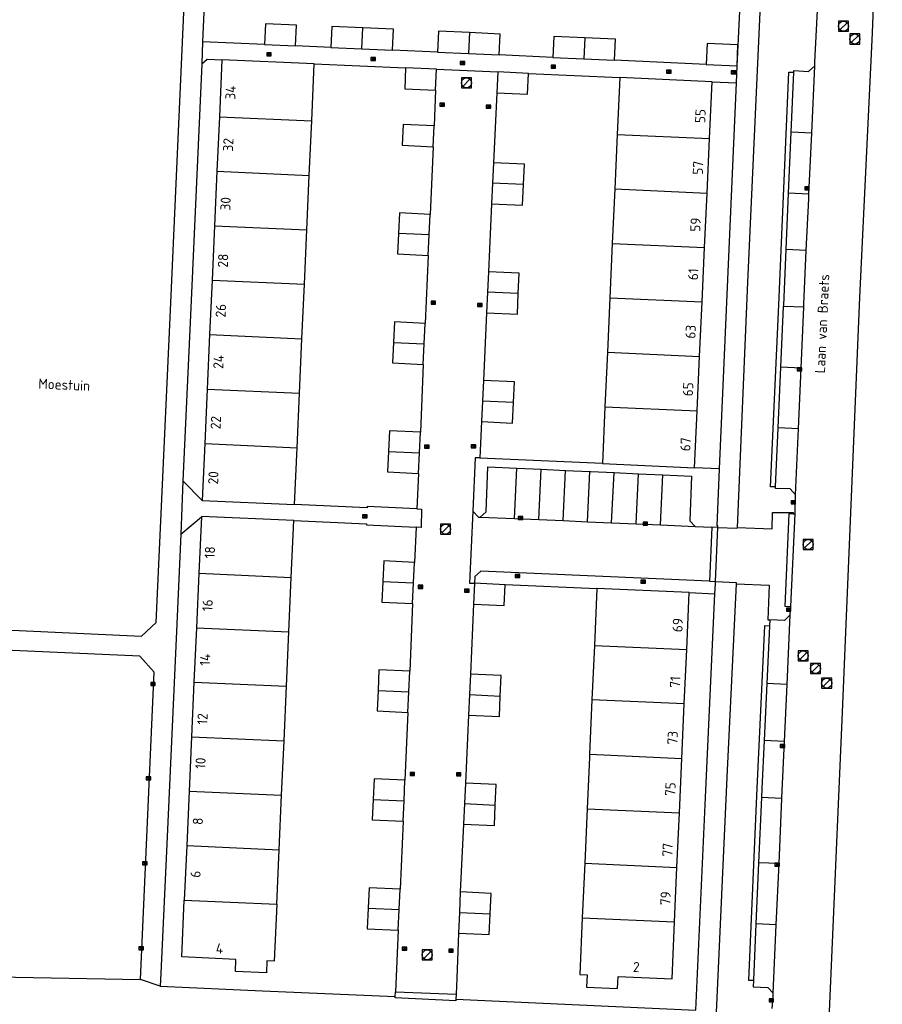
# Model space of a CAD drawing. Header units: metres. Extents: x 102000 to 105000, y 414600 to 420766.
# Tile 283 of 298: x 104816 to 104901, y 420435 to 420533. Entities that reach past the tile are written whole.
import ezdxf

# ---------------------------------------------------------------- set-up
doc = ezdxf.new("R2010")
doc.units = ezdxf.units.M
doc.layers.get('0').update_dxf_attribs({"color": 8})
doc.styles.add('MtXpl_NLCS-ISO', font='NLCS-ISO.ttf')

msp = doc.modelspace()

# ---------------------------------------------------------------- linework, layer by layer
for p, q in [((104900.251, 420531.29), (104901.228, 420555.8)), ((104830.717, 420503.813), (104833.007, 420555.281)), ((104834.781, 420550.129), (104833.891, 420530.383)), ((104886.866, 420528.012), (104887.866, 420550.34)), ((104894.556, 420528.382), (104895.555, 420549.259)), ((104889.36, 420539.233), (104888.863, 420528.286)), ((104840.131, 420532.18), (104840.038, 420530.112)), ((104843.188, 420532.043), (104840.131, 420532.18)), ((104843.095, 420529.975), (104843.188, 420532.043)), ((104897.877, 420532.427), (104896.877, 420532.427)), ((104896.877, 420532.427), (104896.877, 420531.427)), ((104897.023, 420531.573), (104897.731, 420532.281)), ((104897.877, 420531.427), (104897.877, 420532.427)), ((104846.699, 420531.906), (104846.606, 420529.838)), ((104849.756, 420531.769), (104846.699, 420531.906)), ((104849.663, 420529.701), (104849.756, 420531.769)), ((104852.793, 420531.633), (104849.756, 420531.769)), ((104852.7, 420529.565), (104852.793, 420531.633)), ((104857.265, 420531.43), (104857.172, 420529.362)), ((104860.322, 420531.293), (104857.265, 420531.43)), ((104860.322, 420531.293), (104860.229, 420529.225)), ((104863.359, 420531.157), (104860.322, 420531.293)), ((104863.266, 420529.089), (104863.359, 420531.157)), ((104896.877, 420531.427), (104897.877, 420531.427)), ((104899, 420531.164), (104898, 420531.164)), ((104898, 420531.164), (104898, 420530.164)), ((104898.146, 420530.31), (104898.854, 420531.018)), ((104898.988, 420505.063), (104900.251, 420531.29)), ((104899, 420530.164), (104899, 420531.164)), ((104833.891, 420530.383), (104833.808, 420528.199)), ((104840.038, 420530.112), (104833.891, 420530.383)), ((104840.038, 420530.112), (104843.095, 420529.975)), ((104868.691, 420530.907), (104868.598, 420528.839)), ((104871.748, 420530.77), (104868.691, 420530.907)), ((104871.748, 420530.77), (104871.655, 420528.702)), ((104874.785, 420530.634), (104871.748, 420530.77)), ((104874.692, 420528.566), (104874.785, 420530.634)), ((104883.876, 420530.218), (104883.783, 420528.15)), ((104886.933, 420530.081), (104883.876, 420530.218)), ((104886.84, 420528.013), (104886.933, 420530.081)), ((104898, 420530.164), (104899, 420530.164)), ((104840.247, 420528.986), (104840.697, 420529.286)), ((104840.697, 420528.986), (104840.247, 420529.286)), ((104840.697, 420529.286), (104840.247, 420529.286)), ((104840.247, 420529.286), (104840.247, 420528.986)), ((104840.697, 420528.986), (104840.697, 420529.286)), ((104846.606, 420529.838), (104843.095, 420529.975)), ((104846.606, 420529.838), (104849.663, 420529.701)), ((104849.663, 420529.701), (104852.7, 420529.565)), ((104857.172, 420529.362), (104852.7, 420529.565)), ((104857.172, 420529.362), (104860.229, 420529.225)), ((104860.229, 420529.225), (104863.266, 420529.089)), ((104868.598, 420528.839), (104863.266, 420529.089)), ((104833.808, 420528.199), (104832.696, 420503.318)), ((104833.808, 420528.199), (104834.363, 420528.681)), ((104834.363, 420528.681), (104835.813, 420528.616)), ((104835.813, 420528.616), (104835.56, 420522.965)), ((104844.955, 420528.209), (104835.813, 420528.616)), ((104840.247, 420528.986), (104840.697, 420528.986)), ((104844.703, 420522.555), (104844.955, 420528.209)), ((104844.955, 420528.209), (104854.013, 420527.809)), ((104850.578, 420528.549), (104851.028, 420528.849)), ((104851.028, 420528.549), (104850.578, 420528.849)), ((104851.028, 420528.849), (104850.578, 420528.849)), ((104850.578, 420528.849), (104850.578, 420528.549)), ((104850.578, 420528.549), (104851.028, 420528.549)), ((104851.028, 420528.549), (104851.028, 420528.849)), ((104859.415, 420528.125), (104859.865, 420528.425)), ((104859.865, 420528.125), (104859.415, 420528.425)), ((104859.865, 420528.425), (104859.415, 420528.425)), ((104859.415, 420528.425), (104859.415, 420528.125)), ((104859.415, 420528.125), (104859.865, 420528.125)), ((104859.865, 420528.125), (104859.865, 420528.425)), ((104868.411, 420527.765), (104868.861, 420528.065)), ((104868.861, 420527.765), (104868.411, 420528.065)), ((104868.861, 420528.065), (104868.411, 420528.065)), ((104868.411, 420528.065), (104868.411, 420527.765)), ((104868.598, 420528.839), (104871.655, 420528.702)), ((104868.861, 420527.765), (104868.861, 420528.065)), ((104871.655, 420528.702), (104874.692, 420528.566)), ((104883.783, 420528.15), (104874.692, 420528.566)), ((104883.783, 420528.15), (104886.84, 420528.013)), ((104888.863, 420528.286), (104887.886, 420506.576)), ((104894.538, 420527.994), (104894.556, 420528.382)), ((104854.013, 420527.809), (104853.917, 420525.742)), ((104857.07, 420527.667), (104854.013, 420527.809)), ((104856.974, 420525.599), (104857.07, 420527.667)), ((104857.07, 420527.667), (104863.131, 420527.405)), ((104863.131, 420527.405), (104863.035, 420525.337)), ((104866.188, 420527.263), (104863.131, 420527.405)), ((104866.092, 420525.195), (104866.188, 420527.263)), ((104866.188, 420527.263), (104875.224, 420526.857)), ((104868.411, 420527.765), (104868.861, 420527.765)), ((104879.854, 420527.274), (104880.304, 420527.574)), ((104880.304, 420527.274), (104879.854, 420527.574)), ((104880.304, 420527.574), (104879.854, 420527.574)), ((104879.854, 420527.574), (104879.854, 420527.274)), ((104879.854, 420527.274), (104880.304, 420527.274)), ((104880.304, 420527.274), (104880.304, 420527.574)), ((104886.261, 420527.218), (104886.711, 420527.518)), ((104886.711, 420527.218), (104886.261, 420527.518)), ((104886.711, 420527.518), (104886.261, 420527.518)), ((104886.261, 420527.518), (104886.261, 420527.218)), ((104886.261, 420527.218), (104886.711, 420527.218)), ((104886.711, 420527.218), (104886.711, 420527.518)), ((104886.8, 420526.323), (104886.866, 420528.012)), ((104886.866, 420528.012), (104886.84, 420528.013)), ((104890.962, 420504.328), (104891.978, 420527.386)), ((104891.978, 420527.386), (104892.471, 420527.368)), ((104892.21, 420521.424), (104892.471, 420527.368)), ((104892.471, 420527.368), (104892.479, 420527.541)), ((104892.479, 420527.541), (104893.914, 420527.461)), ((104893.914, 420527.461), (104894.538, 420527.994)), ((104894.234, 420521.336), (104894.538, 420527.994)), ((104860.53, 420526.828), (104859.53, 420526.828)), ((104859.53, 420526.828), (104859.53, 420525.828)), ((104859.676, 420525.974), (104860.384, 420526.682)), ((104860.53, 420525.828), (104860.53, 420526.828)), ((104875.224, 420526.857), (104874.969, 420521.215)), ((104884.36, 420526.437), (104875.224, 420526.857)), ((104884.106, 420520.803), (104884.36, 420526.437)), ((104884.36, 420526.437), (104886.8, 420526.323)), ((104885.911, 420506.835), (104886.8, 420526.323)), ((104853.917, 420525.742), (104856.974, 420525.599)), ((104856.974, 420525.599), (104856.832, 420522.062)), ((104859.53, 420525.828), (104860.53, 420525.828)), ((104863.035, 420525.337), (104862.713, 420518.415)), ((104863.035, 420525.337), (104866.092, 420525.195)), ((104857.412, 420524.007), (104857.862, 420524.307)), ((104857.862, 420524.007), (104857.412, 420524.307)), ((104857.862, 420524.307), (104857.412, 420524.307)), ((104857.412, 420524.307), (104857.412, 420524.007)), ((104857.862, 420524.007), (104857.862, 420524.307)), ((104857.412, 420524.007), (104857.862, 420524.007)), ((104862.002, 420523.817), (104862.452, 420524.117)), ((104862.452, 420523.817), (104862.002, 420524.117)), ((104862.452, 420524.117), (104862.002, 420524.117)), ((104862.002, 420524.117), (104862.002, 420523.817)), ((104862.002, 420523.817), (104862.452, 420523.817)), ((104862.452, 420523.817), (104862.452, 420524.117)), ((104835.56, 420522.965), (104835.318, 420517.57)), ((104835.56, 420522.965), (104844.703, 420522.555)), ((104844.462, 420517.16), (104844.703, 420522.555)), ((104853.775, 420522.204), (104853.679, 420520.136)), ((104856.832, 420522.062), (104853.775, 420522.204)), ((104856.736, 420519.994), (104856.832, 420522.062)), ((104891.946, 420515.394), (104892.21, 420521.424)), ((104894.234, 420521.336), (104892.21, 420521.424)), ((104893.958, 420515.306), (104894.234, 420521.336)), ((104874.969, 420521.215), (104874.725, 420515.82)), ((104874.969, 420521.215), (104884.106, 420520.803)), ((104883.863, 420515.408), (104884.106, 420520.803)), ((104853.679, 420520.136), (104856.736, 420519.994)), ((104856.736, 420519.994), (104856.448, 420513.295)), ((104862.713, 420518.415), (104862.618, 420516.382)), ((104865.77, 420518.273), (104862.713, 420518.415)), ((104835.318, 420517.57), (104835.076, 420512.176)), ((104835.318, 420517.57), (104844.462, 420517.16)), ((104865.675, 420516.24), (104865.77, 420518.273)), ((104844.222, 420511.766), (104844.462, 420517.16)), ((104862.618, 420516.382), (104862.524, 420514.349)), ((104865.675, 420516.24), (104862.618, 420516.382)), ((104865.581, 420514.207), (104865.675, 420516.24)), ((104874.725, 420515.82), (104874.481, 420510.426)), ((104874.725, 420515.82), (104883.863, 420515.408)), ((104883.62, 420510.014), (104883.863, 420515.408)), ((104891.701, 420509.812), (104891.946, 420515.394)), ((104893.958, 420515.306), (104891.946, 420515.394)), ((104893.543, 420515.712), (104893.993, 420516.012)), ((104893.993, 420515.712), (104893.543, 420516.012)), ((104893.993, 420516.012), (104893.543, 420516.012)), ((104893.543, 420516.012), (104893.543, 420515.712)), ((104893.543, 420515.712), (104893.993, 420515.712)), ((104893.993, 420515.712), (104893.993, 420516.012)), ((104893.699, 420509.724), (104893.936, 420514.835)), ((104893.936, 420514.835), (104893.958, 420515.306)), ((104853.391, 420513.437), (104853.297, 420511.404)), ((104856.448, 420513.295), (104853.391, 420513.437)), ((104862.524, 420514.349), (104862.211, 420507.617)), ((104862.524, 420514.349), (104865.581, 420514.207)), ((104856.354, 420511.262), (104856.448, 420513.295)), ((104835.076, 420512.176), (104834.834, 420506.781)), ((104835.076, 420512.176), (104844.222, 420511.766)), ((104843.981, 420506.371), (104844.222, 420511.766)), ((104853.297, 420511.404), (104853.202, 420509.371)), ((104856.354, 420511.262), (104853.297, 420511.404)), ((104856.259, 420509.229), (104856.354, 420511.262)), ((104874.481, 420510.426), (104874.238, 420505.031)), ((104874.481, 420510.426), (104883.62, 420510.014)), ((104883.376, 420504.619), (104883.62, 420510.014)), ((104891.459, 420504.312), (104891.701, 420509.812)), ((104893.699, 420509.724), (104891.701, 420509.812)), ((104893.453, 420504.414), (104893.699, 420509.724)), ((104853.202, 420509.371), (104856.259, 420509.229)), ((104856.259, 420509.229), (104855.952, 420502.5)), ((104862.211, 420507.617), (104862.117, 420505.584)), ((104865.268, 420507.474), (104862.211, 420507.617)), ((104834.834, 420506.781), (104834.593, 420501.387)), ((104834.834, 420506.781), (104843.981, 420506.371)), ((104865.173, 420505.442), (104865.268, 420507.474)), ((104885.099, 420488.085), (104885.911, 420506.835)), ((104843.741, 420500.976), (104843.981, 420506.371)), ((104887.886, 420506.576), (104886.855, 420482.285)), ((104856.534, 420504.4), (104856.984, 420504.7)), ((104856.984, 420504.4), (104856.534, 420504.7)), ((104856.984, 420504.7), (104856.534, 420504.7)), ((104856.534, 420504.7), (104856.534, 420504.4)), ((104856.984, 420504.4), (104856.984, 420504.7)), ((104862.117, 420505.584), (104862.022, 420503.551)), ((104865.173, 420505.442), (104862.117, 420505.584)), ((104865.079, 420503.409), (104865.173, 420505.442)), ((104874.238, 420505.031), (104873.994, 420499.637)), ((104874.238, 420505.031), (104883.376, 420504.619)), ((104897.282, 420464.006), (104898.988, 420505.063)), ((104829.298, 420472.877), (104830.717, 420503.813)), ((104856.534, 420504.4), (104856.984, 420504.4)), ((104861.135, 420504.157), (104861.585, 420504.457)), ((104861.585, 420504.157), (104861.135, 420504.457)), ((104861.585, 420504.457), (104861.135, 420504.457)), ((104861.135, 420504.457), (104861.135, 420504.157)), ((104861.135, 420504.157), (104861.585, 420504.157)), ((104861.585, 420504.157), (104861.585, 420504.457)), ((104883.133, 420499.225), (104883.376, 420504.619)), ((104890.163, 420486.305), (104890.962, 420504.328)), ((104891.184, 420498.159), (104891.453, 420504.176)), ((104891.453, 420504.176), (104891.459, 420504.312)), ((104893.439, 420504.089), (104891.453, 420504.176)), ((104893.178, 420498.07), (104893.439, 420504.089)), ((104893.439, 420504.089), (104893.453, 420504.414)), ((104832.696, 420503.318), (104831.934, 420486.893)), ((104862.022, 420503.551), (104861.725, 420496.836)), ((104862.022, 420503.551), (104865.079, 420503.409)), ((104852.895, 420502.642), (104852.801, 420500.609)), ((104855.952, 420502.5), (104852.895, 420502.642)), ((104855.858, 420500.467), (104855.952, 420502.5)), ((104834.593, 420501.387), (104834.351, 420495.992)), ((104834.593, 420501.387), (104843.741, 420500.976)), ((104843.5, 420495.582), (104843.741, 420500.976)), ((104852.801, 420500.609), (104852.706, 420498.576)), ((104852.801, 420500.609), (104855.858, 420500.467)), ((104855.763, 420498.434), (104855.858, 420500.467)), ((104873.994, 420499.637), (104873.75, 420494.242)), ((104873.994, 420499.637), (104883.133, 420499.225)), ((104882.89, 420493.83), (104883.133, 420499.225)), ((104852.706, 420498.576), (104855.763, 420498.434)), ((104855.763, 420498.434), (104855.474, 420491.711)), ((104890.916, 420492.138), (104891.184, 420498.159)), ((104893.178, 420498.07), (104891.184, 420498.159)), ((104892.799, 420497.802), (104893.249, 420498.102)), ((104893.249, 420497.802), (104892.799, 420498.102)), ((104893.249, 420498.102), (104892.799, 420498.102)), ((104892.799, 420498.102), (104892.799, 420497.802)), ((104892.916, 420492.048), (104893.178, 420498.07)), ((104893.249, 420497.802), (104893.249, 420498.102)), ((104892.799, 420497.802), (104893.249, 420497.802)), ((104834.351, 420495.992), (104834.109, 420490.597)), ((104834.351, 420495.992), (104843.5, 420495.582)), ((104861.725, 420496.836), (104861.631, 420494.803)), ((104864.782, 420496.693), (104861.725, 420496.836)), ((104864.687, 420494.661), (104864.782, 420496.693)), ((104843.259, 420490.187), (104843.5, 420495.582)), ((104861.631, 420494.803), (104861.536, 420492.77)), ((104864.687, 420494.661), (104861.631, 420494.803)), ((104864.593, 420492.628), (104864.687, 420494.661)), ((104873.75, 420494.242), (104873.495, 420488.608)), ((104873.75, 420494.242), (104882.89, 420493.83)), ((104882.636, 420488.196), (104882.89, 420493.83)), ((104861.536, 420492.77), (104861.368, 420489.166)), ((104861.536, 420492.77), (104864.593, 420492.628)), ((104890.656, 420486.309), (104890.916, 420492.138)), ((104892.916, 420492.048), (104890.916, 420492.138)), ((104892.633, 420485.519), (104892.916, 420492.048)), ((104852.417, 420491.853), (104852.323, 420489.82)), ((104855.474, 420491.711), (104852.417, 420491.853)), ((104855.38, 420489.678), (104855.474, 420491.711)), ((104834.109, 420490.597), (104833.856, 420484.953)), ((104834.109, 420490.597), (104843.259, 420490.187)), ((104843.008, 420484.552), (104843.259, 420490.187)), ((104855.893, 420490.141), (104856.343, 420490.441)), ((104856.343, 420490.141), (104855.893, 420490.441)), ((104856.343, 420490.441), (104855.893, 420490.441)), ((104855.893, 420490.441), (104855.893, 420490.141)), ((104855.893, 420490.141), (104856.343, 420490.141)), ((104856.343, 420490.141), (104856.343, 420490.441)), ((104860.499, 420490.183), (104860.949, 420490.483)), ((104860.949, 420490.183), (104860.499, 420490.483)), ((104860.949, 420490.483), (104860.499, 420490.483)), ((104860.499, 420490.483), (104860.499, 420490.183)), ((104860.499, 420490.183), (104860.949, 420490.183)), ((104860.949, 420490.183), (104860.949, 420490.483)), ((104852.323, 420489.82), (104852.228, 420487.787)), ((104852.323, 420489.82), (104855.38, 420489.678)), ((104855.285, 420487.645), (104855.38, 420489.678)), ((104860.893, 420489.188), (104860.667, 420483.891)), ((104861.368, 420489.166), (104860.893, 420489.188)), ((104861.367, 420489.142), (104861.368, 420489.166)), ((104873.495, 420488.608), (104861.367, 420489.142)), ((104861.991, 420483.849), (104862.167, 420488.287)), ((104862.167, 420488.287), (104865.034, 420488.159)), ((104864.811, 420483.17), (104865.034, 420488.159)), ((104865.034, 420488.159), (104867.444, 420488.051)), ((104873.495, 420488.608), (104882.636, 420488.196)), ((104885.099, 420488.085), (104882.636, 420488.196)), ((104884.855, 420482.458), (104885.099, 420488.085)), ((104852.228, 420487.787), (104855.285, 420487.645)), ((104855.285, 420487.645), (104855.122, 420484.134)), ((104867.221, 420483.065), (104867.444, 420488.051)), ((104867.444, 420488.051), (104869.834, 420487.944)), ((104869.611, 420482.961), (104869.834, 420487.944)), ((104869.834, 420487.944), (104872.248, 420487.835)), ((104872.025, 420482.856), (104872.248, 420487.835)), ((104872.248, 420487.835), (104872.369, 420487.83)), ((104872.369, 420487.83), (104874.651, 420487.722)), ((104874.415, 420482.752), (104874.651, 420487.722)), ((104874.651, 420487.722), (104877.079, 420487.606)), ((104876.843, 420482.646), (104877.079, 420487.606)), ((104877.079, 420487.606), (104879.481, 420487.492)), ((104879.246, 420482.541), (104879.481, 420487.492)), ((104879.481, 420487.492), (104882.327, 420487.357)), ((104882.327, 420487.357), (104882.166, 420482.958)), ((104831.934, 420486.893), (104831.729, 420481.633)), ((104833.856, 420484.953), (104831.934, 420486.893)), ((104890.656, 420486.309), (104890.163, 420486.305)), ((104890.649, 420486.158), (104890.656, 420486.309)), ((104892.097, 420486.102), (104890.649, 420486.158)), ((104892.633, 420485.519), (104892.097, 420486.102)), ((104892.595, 420483.63), (104892.636, 420485.516)), ((104892.636, 420485.516), (104892.633, 420485.519)), ((104833.856, 420484.953), (104843.008, 420484.552)), ((104850.193, 420484.237), (104843.008, 420484.552)), ((104850.202, 420484.347), (104850.193, 420484.237)), ((104855.122, 420484.134), (104850.202, 420484.347)), ((104892.185, 420484.616), (104892.635, 420484.916)), ((104892.635, 420484.616), (104892.185, 420484.916)), ((104892.635, 420484.916), (104892.185, 420484.916)), ((104892.185, 420484.916), (104892.185, 420484.616)), ((104892.185, 420484.616), (104892.635, 420484.616)), ((104892.635, 420484.616), (104892.635, 420484.916)), ((104831.729, 420481.633), (104833.774, 420483.333)), ((104833.774, 420483.333), (104833.525, 420477.748)), ((104833.776, 420483.382), (104833.774, 420483.333)), ((104842.938, 420482.975), (104833.776, 420483.382)), ((104849.752, 420483.231), (104850.202, 420483.531)), ((104850.202, 420483.231), (104849.752, 420483.531)), ((104850.202, 420483.531), (104849.752, 420483.531)), ((104849.752, 420483.531), (104849.752, 420483.231)), ((104849.752, 420483.231), (104850.202, 420483.231)), ((104850.202, 420483.231), (104850.202, 420483.531)), ((104855.122, 420484.134), (104855.59, 420484.114)), ((104855.59, 420484.114), (104855.539, 420482.286)), ((104860.667, 420483.891), (104860.339, 420476.766)), ((104860.667, 420483.891), (104861.228, 420483.308)), ((104861.228, 420483.308), (104861.403, 420483.319)), ((104861.403, 420483.319), (104861.991, 420483.849)), ((104861.403, 420483.319), (104864.811, 420483.17)), ((104865.155, 420483.06), (104865.605, 420483.36)), ((104865.605, 420483.06), (104865.155, 420483.36)), ((104865.605, 420483.36), (104865.155, 420483.36)), ((104865.155, 420483.36), (104865.155, 420483.06)), ((104865.605, 420483.06), (104865.605, 420483.36)), ((104890.312, 420482.161), (104890.357, 420483.775)), ((104890.357, 420483.775), (104892.386, 420483.765)), ((104891.98, 420483.637), (104891.575, 420474.493)), ((104892.386, 420483.644), (104891.98, 420483.637)), ((104892.169, 420474.466), (104892.595, 420483.626)), ((104892.386, 420483.765), (104892.386, 420483.644)), ((104892.386, 420483.644), (104892.386, 420483.637)), ((104892.386, 420483.637), (104892.595, 420483.626)), ((104892.595, 420483.626), (104892.595, 420483.63)), ((104842.687, 420477.34), (104842.938, 420482.975)), ((104842.938, 420482.975), (104850.144, 420482.654)), ((104850.144, 420482.654), (104850.128, 420482.549)), ((104850.128, 420482.549), (104855.055, 420482.305)), ((104855.055, 420482.305), (104854.893, 420478.826)), ((104855.539, 420482.286), (104855.055, 420482.305)), ((104858.471, 420482.627), (104857.471, 420482.627)), ((104857.471, 420482.627), (104857.471, 420481.627)), ((104857.617, 420481.773), (104858.325, 420482.481)), ((104858.471, 420481.627), (104858.471, 420482.627)), ((104864.811, 420483.17), (104867.221, 420483.065)), ((104865.155, 420483.06), (104865.605, 420483.06)), ((104867.221, 420483.065), (104869.611, 420482.961)), ((104869.611, 420482.961), (104872.025, 420482.856)), ((104872.025, 420482.856), (104874.415, 420482.752)), ((104874.415, 420482.752), (104876.843, 420482.646)), ((104876.843, 420482.646), (104879.246, 420482.541)), ((104877.524, 420482.513), (104877.974, 420482.813)), ((104877.974, 420482.513), (104877.524, 420482.813)), ((104877.974, 420482.813), (104877.524, 420482.813)), ((104877.524, 420482.813), (104877.524, 420482.513)), ((104877.524, 420482.513), (104877.974, 420482.513)), ((104877.974, 420482.513), (104877.974, 420482.813)), ((104879.246, 420482.541), (104882.689, 420482.391)), ((104882.166, 420482.958), (104882.689, 420482.391)), ((104882.689, 420482.391), (104884.351, 420482.31)), ((104884.351, 420482.31), (104884.116, 420476.956)), ((104884.928, 420482.282), (104884.351, 420482.31)), ((104884.708, 420476.923), (104884.928, 420482.282)), ((104884.95, 420482.455), (104884.855, 420482.458)), ((104884.946, 420482.281), (104884.928, 420482.282)), ((104884.946, 420482.281), (104884.95, 420482.455)), ((104884.946, 420482.264), (104884.946, 420482.281)), ((104886.833, 420482.167), (104884.946, 420482.264)), ((104886.855, 420482.285), (104886.833, 420482.167)), ((104886.855, 420482.285), (104890.312, 420482.161)), ((104831.729, 420481.633), (104831.345, 420472.732)), ((104857.471, 420481.627), (104858.471, 420481.627)), ((104894.384, 420481.107), (104893.384, 420481.107)), ((104893.384, 420481.107), (104893.384, 420480.107)), ((104893.53, 420480.253), (104894.238, 420480.961)), ((104894.384, 420480.107), (104894.384, 420481.107)), ((104893.384, 420480.107), (104894.384, 420480.107)), ((104851.836, 420478.968), (104851.742, 420476.935)), ((104854.893, 420478.826), (104851.836, 420478.968)), ((104854.798, 420476.793), (104854.893, 420478.826)), ((104833.525, 420477.748), (104833.284, 420472.354)), ((104833.525, 420477.748), (104842.687, 420477.34)), ((104860.864, 420477.422), (104860.828, 420476.766)), ((104861.459, 420477.954), (104860.864, 420477.422)), ((104884.116, 420476.956), (104861.459, 420477.954)), ((104864.876, 420477.343), (104865.326, 420477.643)), ((104865.326, 420477.343), (104864.876, 420477.643)), ((104865.326, 420477.643), (104864.876, 420477.643)), ((104864.876, 420477.643), (104864.876, 420477.343)), ((104865.326, 420477.343), (104865.326, 420477.643)), ((104842.447, 420471.945), (104842.687, 420477.34)), ((104851.742, 420476.935), (104851.647, 420474.903)), ((104851.742, 420476.935), (104854.798, 420476.793)), ((104854.704, 420474.76), (104854.798, 420476.793)), ((104855.261, 420476.255), (104855.711, 420476.555)), ((104855.711, 420476.255), (104855.261, 420476.555)), ((104855.711, 420476.555), (104855.261, 420476.555)), ((104855.261, 420476.555), (104855.261, 420476.255)), ((104855.711, 420476.255), (104855.711, 420476.555)), ((104860.339, 420476.766), (104860.828, 420476.766)), ((104860.828, 420476.766), (104860.722, 420474.699)), ((104863.881, 420476.61), (104860.828, 420476.766)), ((104863.775, 420474.543), (104863.881, 420476.61)), ((104863.881, 420476.61), (104863.883, 420476.647)), ((104863.883, 420476.647), (104872.961, 420476.242)), ((104864.876, 420477.343), (104865.326, 420477.343)), ((104877.313, 420476.759), (104877.763, 420477.059)), ((104877.763, 420476.759), (104877.313, 420477.059)), ((104877.763, 420477.059), (104877.313, 420477.059)), ((104877.313, 420477.059), (104877.313, 420476.759)), ((104877.313, 420476.759), (104877.763, 420476.759)), ((104877.763, 420476.759), (104877.763, 420477.059)), ((104884.116, 420476.956), (104884.708, 420476.923)), ((104884.653, 420475.721), (104884.699, 420476.71)), ((104884.699, 420476.71), (104884.708, 420476.923)), ((104884.708, 420476.923), (104886.749, 420476.824)), ((104886.739, 420476.706), (104885.819, 420457.555)), ((104886.749, 420476.824), (104886.739, 420476.706)), ((104886.739, 420476.706), (104890.021, 420476.556)), ((104890.021, 420476.556), (104889.876, 420473.136)), ((104855.261, 420476.255), (104855.711, 420476.255)), ((104859.847, 420475.864), (104860.297, 420476.164)), ((104860.297, 420475.864), (104859.847, 420476.164)), ((104860.297, 420476.164), (104859.847, 420476.164)), ((104859.847, 420476.164), (104859.847, 420475.864)), ((104859.847, 420475.864), (104860.297, 420475.864)), ((104860.297, 420475.864), (104860.297, 420476.164)), ((104872.961, 420476.242), (104872.708, 420470.605)), ((104882.102, 420475.835), (104872.961, 420476.242)), ((104881.851, 420470.197), (104882.102, 420475.835)), ((104882.102, 420475.835), (104884.653, 420475.721)), ((104883.758, 420456.269), (104884.653, 420475.721)), ((104851.647, 420474.903), (104854.704, 420474.76)), ((104854.704, 420474.76), (104854.425, 420468.04)), ((104860.722, 420474.699), (104860.429, 420467.767)), ((104860.722, 420474.699), (104863.775, 420474.543)), ((104891.575, 420474.493), (104892.169, 420474.466)), ((104892.112, 420473.625), (104892.169, 420474.463)), ((104892.169, 420474.463), (104892.169, 420474.466)), ((104892.112, 420473.625), (104891.525, 420473.08)), ((104891.731, 420473.994), (104892.181, 420474.294)), ((104892.181, 420473.994), (104891.731, 420474.294)), ((104892.181, 420474.294), (104891.731, 420474.294)), ((104891.731, 420474.294), (104891.731, 420473.994)), ((104891.731, 420473.994), (104892.181, 420473.994)), ((104891.799, 420466.748), (104892.112, 420473.625)), ((104892.181, 420473.994), (104892.181, 420474.294)), ((104827.838, 420471.531), (104829.298, 420472.877)), ((104831.345, 420472.732), (104830.382, 420451.634)), ((104889.571, 420472.537), (104888.806, 420456.458)), ((104890.05, 420472.499), (104889.571, 420472.537)), ((104890.05, 420472.494), (104889.786, 420466.842)), ((104889.876, 420473.136), (104890.072, 420473.136)), ((104890.072, 420473.136), (104890.05, 420472.499)), ((104890.05, 420472.499), (104890.05, 420472.494)), ((104891.525, 420473.08), (104890.072, 420473.138)), ((104890.072, 420473.138), (104890.072, 420473.136)), ((104808.525, 420472.408), (104827.838, 420471.531)), ((104833.284, 420472.354), (104833.044, 420466.959)), ((104833.284, 420472.354), (104842.447, 420471.945)), ((104842.207, 420466.551), (104842.447, 420471.945)), ((104872.708, 420470.605), (104872.466, 420465.21)), ((104872.708, 420470.605), (104881.851, 420470.197)), ((104827.678, 420469.545), (104810.21, 420470.332)), ((104881.61, 420464.803), (104881.851, 420470.197)), ((104893.896, 420470.062), (104892.896, 420470.062)), ((104892.896, 420470.062), (104892.896, 420469.062)), ((104893.042, 420469.208), (104893.75, 420469.916)), ((104893.896, 420469.062), (104893.896, 420470.062)), ((104829.106, 420467.948), (104827.678, 420469.545)), ((104892.896, 420469.062), (104893.896, 420469.062)), ((104895.101, 420468.807), (104894.101, 420468.806)), ((104894.101, 420468.806), (104894.102, 420467.806)), ((104894.248, 420467.953), (104894.955, 420468.66)), ((104895.102, 420467.807), (104895.101, 420468.807)), ((104828.375, 420451.622), (104829.106, 420467.948)), ((104851.368, 420468.182), (104851.274, 420466.149)), ((104854.425, 420468.04), (104851.368, 420468.182)), ((104854.33, 420466.007), (104854.425, 420468.04)), ((104860.429, 420467.767), (104860.334, 420465.734)), ((104863.486, 420467.625), (104860.429, 420467.767)), ((104863.391, 420465.592), (104863.486, 420467.625)), ((104894.102, 420467.806), (104895.102, 420467.807)), ((104828.755, 420466.644), (104829.205, 420466.944)), ((104829.205, 420466.644), (104828.755, 420466.944)), ((104829.205, 420466.944), (104828.755, 420466.944)), ((104828.755, 420466.944), (104828.755, 420466.644)), ((104828.755, 420466.644), (104829.205, 420466.644)), ((104829.205, 420466.644), (104829.205, 420466.944)), ((104833.044, 420466.959), (104832.804, 420461.564)), ((104833.044, 420466.959), (104842.207, 420466.551)), ((104889.786, 420466.842), (104889.522, 420461.178)), ((104891.799, 420466.748), (104889.786, 420466.842)), ((104891.541, 420461.083), (104891.799, 420466.748)), ((104896.217, 420467.374), (104895.217, 420467.373)), ((104895.217, 420467.373), (104895.218, 420466.373)), ((104895.364, 420466.52), (104896.071, 420467.227)), ((104896.218, 420466.374), (104896.217, 420467.374)), ((104841.967, 420461.156), (104842.207, 420466.551)), ((104851.274, 420466.149), (104851.179, 420464.117)), ((104851.274, 420466.149), (104854.33, 420466.007)), ((104854.236, 420463.974), (104854.33, 420466.007)), ((104860.334, 420465.734), (104860.24, 420463.701)), ((104860.334, 420465.734), (104863.391, 420465.592)), ((104895.218, 420466.373), (104896.218, 420466.374)), ((104863.297, 420463.559), (104863.391, 420465.592)), ((104872.466, 420465.21), (104872.223, 420459.816)), ((104881.61, 420464.803), (104872.466, 420465.21)), ((104881.37, 420459.408), (104881.61, 420464.803)), ((104851.179, 420464.117), (104854.236, 420463.974)), ((104854.236, 420463.974), (104853.945, 420457.259)), ((104860.24, 420463.701), (104859.929, 420456.969)), ((104860.24, 420463.701), (104863.297, 420463.559)), ((104895.732, 420428.404), (104897.282, 420464.006)), ((104832.804, 420461.564), (104832.563, 420456.17)), ((104832.804, 420461.564), (104841.967, 420461.156)), ((104841.727, 420455.761), (104841.967, 420461.156)), ((104889.522, 420461.178), (104889.301, 420456.44)), ((104891.541, 420461.083), (104889.522, 420461.178)), ((104891.123, 420460.481), (104891.573, 420460.781)), ((104891.573, 420460.481), (104891.123, 420460.781)), ((104891.573, 420460.781), (104891.123, 420460.781)), ((104891.123, 420460.781), (104891.123, 420460.481)), ((104891.287, 420455.511), (104891.541, 420461.083)), ((104891.573, 420460.481), (104891.573, 420460.781)), ((104872.223, 420459.816), (104872.211, 420459.534)), ((104872.223, 420459.816), (104881.37, 420459.408)), ((104891.123, 420460.481), (104891.573, 420460.481)), ((104872.211, 420459.534), (104871.985, 420454.421)), ((104881.129, 420454.013), (104881.37, 420459.408)), ((104854.45, 420457.722), (104854.9, 420458.022)), ((104854.9, 420457.722), (104854.45, 420458.022)), ((104854.9, 420458.022), (104854.45, 420458.022)), ((104854.45, 420458.022), (104854.45, 420457.722)), ((104854.9, 420457.722), (104854.9, 420458.022)), ((104859.033, 420457.674), (104859.483, 420457.974)), ((104859.483, 420457.674), (104859.033, 420457.974)), ((104859.483, 420457.974), (104859.033, 420457.974)), ((104859.033, 420457.974), (104859.033, 420457.674)), ((104859.483, 420457.674), (104859.483, 420457.974)), ((104828.321, 420457.28), (104828.771, 420457.58)), ((104828.771, 420457.28), (104828.321, 420457.58)), ((104828.771, 420457.58), (104828.321, 420457.58)), ((104828.321, 420457.58), (104828.321, 420457.28)), ((104828.321, 420457.28), (104828.771, 420457.28)), ((104828.771, 420457.28), (104828.771, 420457.58)), ((104850.888, 420457.401), (104850.793, 420455.349)), ((104853.945, 420457.259), (104850.888, 420457.401)), ((104853.85, 420455.226), (104853.945, 420457.259)), ((104854.45, 420457.722), (104854.9, 420457.722)), ((104859.033, 420457.674), (104859.483, 420457.674)), ((104859.929, 420456.969), (104859.834, 420454.936)), ((104862.986, 420456.827), (104859.929, 420456.969)), ((104885.819, 420457.555), (104884.775, 420434.244)), ((104832.563, 420456.17), (104832.323, 420450.775)), ((104832.563, 420456.17), (104841.727, 420455.761)), ((104862.891, 420454.794), (104862.986, 420456.827)), ((104882.768, 420434.49), (104883.758, 420456.269)), ((104888.806, 420456.458), (104887.975, 420437.446)), ((104889.301, 420456.44), (104889.261, 420455.547)), ((104841.487, 420450.367), (104841.727, 420455.761)), ((104850.793, 420455.349), (104850.699, 420453.336)), ((104850.793, 420455.349), (104853.85, 420455.226)), ((104853.756, 420453.193), (104853.85, 420455.226)), ((104859.834, 420454.936), (104859.74, 420452.903)), ((104859.834, 420454.936), (104862.891, 420454.794)), ((104889.261, 420455.547), (104888.974, 420449.077)), ((104891.284, 420455.452), (104889.261, 420455.547)), ((104890.995, 420448.987), (104891.284, 420455.452)), ((104891.284, 420455.452), (104891.287, 420455.511)), ((104862.797, 420452.761), (104862.891, 420454.794)), ((104871.985, 420454.421), (104871.746, 420449.026)), ((104871.985, 420454.421), (104881.129, 420454.013)), ((104880.889, 420448.619), (104881.129, 420454.013)), ((104850.699, 420453.336), (104853.756, 420453.193)), ((104853.756, 420453.193), (104853.459, 420446.467)), ((104859.74, 420452.903), (104859.427, 420446.181)), ((104859.74, 420452.903), (104862.797, 420452.761)), ((104827.743, 420437.523), (104828.375, 420451.622)), ((104830.382, 420451.634), (104829.764, 420438.154)), ((104832.323, 420450.775), (104832.083, 420445.38)), ((104832.323, 420450.775), (104841.487, 420450.367)), ((104841.247, 420444.972), (104841.487, 420450.367)), ((104827.951, 420448.865), (104828.401, 420449.165)), ((104828.401, 420448.865), (104827.951, 420449.165)), ((104828.401, 420449.165), (104827.951, 420449.165)), ((104827.951, 420449.165), (104827.951, 420448.865)), ((104828.401, 420448.865), (104828.401, 420449.165)), ((104888.974, 420449.077), (104888.704, 420443.022)), ((104890.995, 420448.987), (104888.974, 420449.077)), ((104827.951, 420448.865), (104828.401, 420448.865)), ((104871.746, 420449.026), (104871.507, 420443.631)), ((104871.746, 420449.026), (104880.889, 420448.619)), ((104880.649, 420443.224), (104880.889, 420448.619)), ((104890.581, 420448.74), (104891.031, 420449.04)), ((104891.031, 420448.74), (104890.581, 420449.04)), ((104891.031, 420449.04), (104890.581, 420449.04)), ((104890.581, 420449.04), (104890.581, 420448.74)), ((104890.581, 420448.74), (104891.031, 420448.74)), ((104890.724, 420442.933), (104890.995, 420448.987)), ((104891.031, 420448.74), (104891.031, 420449.04)), ((104850.402, 420446.609), (104850.308, 420444.576)), ((104853.459, 420446.467), (104850.402, 420446.609)), ((104853.364, 420444.434), (104853.459, 420446.467)), ((104859.427, 420446.181), (104859.333, 420444.148)), ((104862.484, 420446.039), (104859.427, 420446.181)), ((104831.832, 420439.756), (104832.083, 420445.38)), ((104832.083, 420445.38), (104841.247, 420444.972)), ((104862.39, 420444.006), (104862.484, 420446.039)), ((104841.247, 420444.972), (104840.997, 420439.334)), ((104850.308, 420444.576), (104850.213, 420442.544)), ((104850.308, 420444.576), (104853.364, 420444.434)), ((104853.27, 420442.401), (104853.364, 420444.434)), ((104859.333, 420444.148), (104859.238, 420442.115)), ((104859.333, 420444.148), (104862.39, 420444.006)), ((104862.295, 420441.973), (104862.39, 420444.006)), ((104871.507, 420443.631), (104871.258, 420437.994)), ((104871.507, 420443.631), (104880.649, 420443.224)), ((104880.397, 420437.59), (104880.649, 420443.224)), ((104850.213, 420442.544), (104853.27, 420442.401)), ((104853.27, 420442.401), (104852.998, 420436.295)), ((104888.704, 420443.022), (104888.456, 420437.434)), ((104890.724, 420442.933), (104888.704, 420443.022)), ((104890.417, 420436.158), (104890.724, 420442.933)), ((104859.238, 420442.115), (104859.078, 420437.659)), ((104859.238, 420442.115), (104862.295, 420441.973)), ((104827.589, 420440.458), (104828.039, 420440.758)), ((104828.039, 420440.458), (104827.589, 420440.758)), ((104828.039, 420440.758), (104827.589, 420440.758)), ((104827.589, 420440.758), (104827.589, 420440.458)), ((104827.589, 420440.458), (104828.039, 420440.458)), ((104828.039, 420440.458), (104828.039, 420440.758)), ((104853.667, 420440.431), (104854.117, 420440.731)), ((104854.117, 420440.431), (104853.667, 420440.731)), ((104854.117, 420440.731), (104853.667, 420440.731)), ((104853.667, 420440.731), (104853.667, 420440.431)), ((104853.667, 420440.431), (104854.117, 420440.431)), ((104854.117, 420440.431), (104854.117, 420440.731)), ((104856.654, 420440.45), (104855.654, 420440.45)), ((104855.654, 420440.45), (104855.654, 420439.45)), ((104855.8, 420439.596), (104856.508, 420440.304)), ((104856.654, 420439.45), (104856.654, 420440.45)), ((104858.281, 420440.235), (104858.731, 420440.535)), ((104858.731, 420440.235), (104858.281, 420440.535)), ((104858.731, 420440.535), (104858.281, 420440.535)), ((104858.281, 420440.535), (104858.281, 420440.235)), ((104858.731, 420440.235), (104858.731, 420440.535)), ((104837.199, 420439.509), (104831.832, 420439.756)), ((104837.147, 420438.31), (104837.199, 420439.509)), ((104840.268, 420439.367), (104840.214, 420438.171)), ((104840.997, 420439.334), (104840.268, 420439.367)), ((104855.654, 420439.45), (104856.654, 420439.45)), ((104858.281, 420440.235), (104858.731, 420440.235)), ((104806.974, 420437.899), (104827.743, 420437.523)), ((104829.704, 420436.855), (104827.743, 420437.523)), ((104829.764, 420438.154), (104829.704, 420436.855)), ((104840.214, 420438.171), (104837.147, 420438.31)), ((104859.078, 420437.659), (104859.013, 420436.05)), ((104871.258, 420437.994), (104871.993, 420437.961)), ((104871.993, 420437.961), (104871.94, 420436.763)), ((104875.007, 420436.627), (104875.06, 420437.826)), ((104875.06, 420437.826), (104880.397, 420437.59)), ((104887.975, 420437.446), (104888.456, 420437.434)), ((104888.456, 420437.434), (104888.427, 420436.784)), ((104829.704, 420436.855), (104839.847, 420436.402)), ((104839.847, 420436.402), (104852.977, 420435.815)), ((104871.94, 420436.763), (104875.007, 420436.627)), ((104888.427, 420436.784), (104889.873, 420436.719)), ((104889.873, 420436.719), (104890.417, 420436.158)), ((104852.977, 420435.815), (104852.998, 420436.295)), ((104852.986, 420435.815), (104852.977, 420435.815)), ((104852.978, 420435.686), (104852.986, 420435.815)), ((104858.987, 420435.408), (104852.978, 420435.686)), ((104852.998, 420436.295), (104859.013, 420436.05)), ((104858.993, 420435.562), (104858.987, 420435.408)), ((104859.013, 420436.05), (104858.993, 420435.562)), ((104858.993, 420435.562), (104882.768, 420434.49)), ((104890.008, 420435.286), (104890.458, 420435.586)), ((104890.458, 420435.286), (104890.008, 420435.586)), ((104890.458, 420435.586), (104890.008, 420435.586)), ((104890.008, 420435.586), (104890.008, 420435.286)), ((104890.316, 420434.652), (104890.42, 420435.74)), ((104890.42, 420435.74), (104890.417, 420436.158)), ((104890.458, 420435.286), (104890.458, 420435.586)), ((104890.008, 420435.286), (104890.458, 420435.286))]:
    msp.add_line(p, q)
for centre in [(104897.377, 420531.927), (104898.5, 420530.664), (104860.03, 420526.328), (104857.971, 420482.127), (104893.884, 420480.607), (104893.396, 420469.562), (104894.602, 420468.306), (104895.718, 420466.873), (104856.154, 420439.95)]:
    msp.add_circle(centre, 0.5)

# ---------------------------------------------------------------- texts
at = {"style": 'MtXpl_NLCS-ISO'}
for s, rotation, p in [('34', 87.43909, (104837.137, 420524.643)), ('55', 87.41617, (104883.674, 420522.323)), ('32', 87.43336, (104836.907, 420519.504)), ('57', 87.4219, (104883.444, 420517.207)), ('30', 87.43336, (104836.645, 420513.662)), ('59', 87.4219, (104883.189, 420511.552)), ('28', 87.43336, (104836.391, 420508.009)), ('61', 87.41044, (104882.972, 420506.762)), ('Laan van Braets', 87.42085, (104895.546, 420497.532)), ('26', 87.43909, (104836.17, 420503.071)), ('63', 87.4219, (104882.711, 420500.967)), ('24', 87.43336, (104835.942, 420497.98)), ('Moestuin', 357.42085, (104817.608, 420496.038)), ('65', 87.4219, (104882.454, 420495.261)), ('22', 87.43336, (104835.674, 420492.002)), ('67', 87.41617, (104882.208, 420489.82)), ('20', 87.43336, (104835.429, 420486.533)), ('18', 87.44482, (104835.091, 420479.199)), ('16', 87.43909, (104834.858, 420473.971)), ('69', 87.45055, (104881.426, 420471.898)), ('14', 87.45055, (104834.617, 420468.571)), ('71', 87.43909, (104881.18, 420466.387)), ('12', 87.45055, (104834.358, 420462.734)), ('73', 87.45055, (104880.93, 420460.768)), ('10', 87.43909, (104834.162, 420458.345)), ('75', 87.44482, (104880.703, 420455.666)), ('8', 87.45055, (104833.915, 420452.808)), ('77', 87.45055, (104880.435, 420449.674)), ('6', 87.45055, (104833.682, 420447.578)), ('79', 87.45055, (104880.221, 420444.853)), ('4', 357.36439, (104835.191, 420440.101)), ('2', 357.46753, (104876.515, 420438.263))]:
    msp.add_text(s, height=1, rotation=rotation, dxfattribs=at).set_placement(p)

doc.saveas('drawing.dxf')
